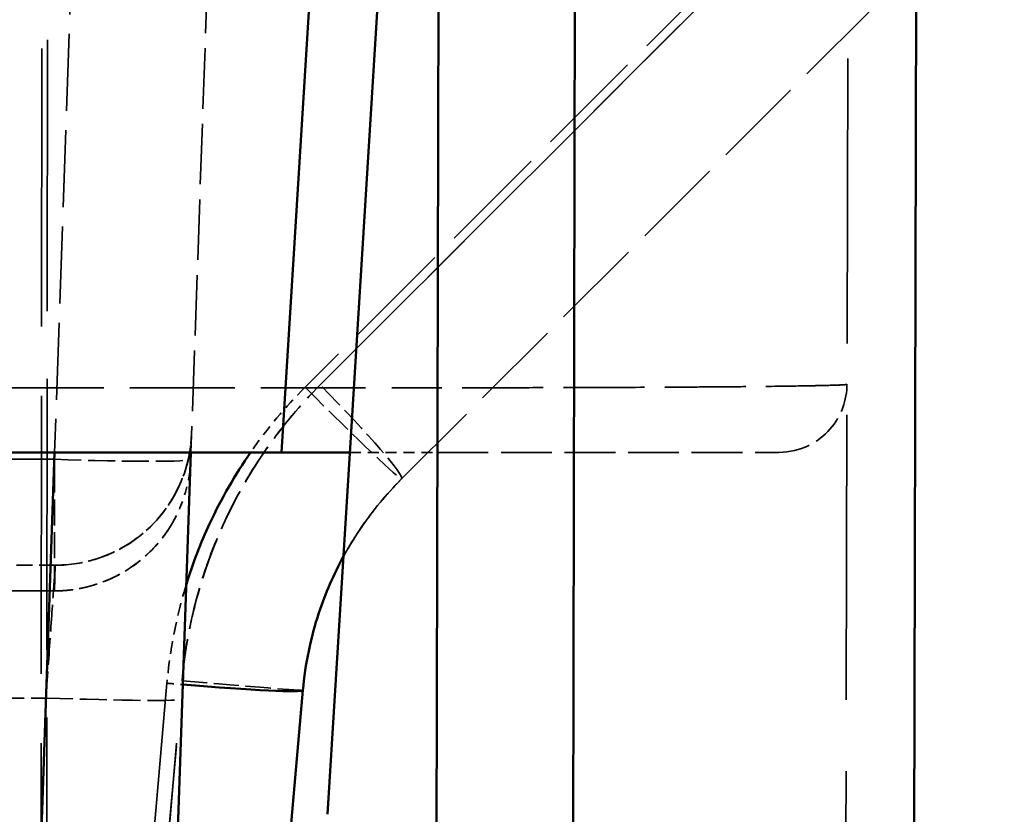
# Model space of a CAD drawing. Header units: millimetres. Extents: x 3367 to 6255, y 2001 to 4216.
# Tile 552 of 765: x 4954 to 4969, y 2686 to 2698. Entities that reach past the tile are written whole.
import ezdxf

# ---------------------------------------------------------------- set-up
doc = ezdxf.new("R2010")
doc.units = ezdxf.units.MM
doc.linetypes.add('DASHED', pattern=[0.2067, 0.1654, -0.0413])
for name, color, linetype, lineweight in [('Sichtbare Kanten(DIN)', 7, 'Continuous', 50), ('Sichtbare tangentiale Kanten(DIN)', 7, 'Continuous', 50), ('Verdeckte Kanten(DIN)', 7, 'DASHED', 35), ('Verdeckte tangentiale Kanten(DIN)', 7, 'DASHED', 35)]:
    doc.layers.add(name, color=color, linetype=linetype, lineweight=lineweight)

msp = doc.modelspace()

# ---------------------------------------------------------------- linework, layer by layer
at = {"layer": 'Sichtbare Kanten(DIN)'}
for p, q in [((4958.58767, 2686.37963), (4960.03053, 2709.68855)), ((4960.86086, 2101.684), (4962.24038, 2709.68855)), ((4967.24039, 2709.68855), (4965.86084, 2101.67261)), ((4949.28006, 2691.68855), (4957.91438, 2691.68855)), ((4956.58611, 2691.68855), (4956.26381, 2682.45898)), ((4957.91438, 2691.68855), (4958.9163, 2691.68855)), ((4958.22739, 2688.19842), (4957.86779, 2684.08812))]:
    msp.add_line(p, q, dxfattribs=at)
msp.add_open_spline([(4958.82184, 2690.16226), (4958.67741, 2689.89818), (4958.40144, 2689.26397), (4958.2612, 2688.58479), (4958.22739, 2688.19842)], degree=3, knots=[9.72316223, 9.72316223, 9.72316223, 9.72316223, 10.62693126, 11.79152647, 11.79152647, 11.79152647, 11.79152647], dxfattribs=at)
at = {"layer": 'Sichtbare tangentiale Kanten(DIN)'}
for p, q in [((4960.24037, 2709.68855), (4958.86086, 2101.68855)), ((4957.91438, 2691.68855), (4958.90481, 2707.68855)), ((4954.58733, 2691.68855), (4954.23957, 2681.72998))]:
    msp.add_line(p, q, dxfattribs=at)
msp.add_ellipse((4956.235, 2688.37273), major_axis=(1.99239, -0.17431), ratio=0.03476685, start_param=4.8322325, end_param=6.28318531, dxfattribs=at)
msp.add_open_spline([(4957.46086, 2691.68855), (4957.23289, 2691.36064), (4957.03306, 2691.01313), (4956.86426, 2690.65114), (4956.72862, 2690.36026), (4956.61302, 2690.06004), (4956.51854, 2689.75334)], degree=3, knots=[12.8571977, 12.8571977, 12.8571977, 12.8571977, 14.05594003, 14.05594003, 14.05594003, 15.01921814, 15.01921814, 15.01921814, 15.01921814], dxfattribs=at)
at = {"layer": 'Verdeckte Kanten(DIN)', "ltscale": 25.284176}
msp.add_line((4966.22451, 2702.69082), (4964.86085, 2101.67488), dxfattribs=at)
at = {"layer": 'Verdeckte Kanten(DIN)', "ltscale": 8.129592}
msp.add_line((4959.67283, 2691.29817), (4967.21578, 2698.84112), dxfattribs=at)
at = {"layer": 'Verdeckte Kanten(DIN)', "ltscale": 5.366172}
msp.add_line((4956.83178, 2698.72345), (4956.58611, 2691.68855), dxfattribs=at)
at = {"layer": 'Verdeckte Kanten(DIN)', "ltscale": 0.977566}
msp.add_line((4958.9163, 2691.68855), (4960.19953, 2691.68855), dxfattribs=at)
at = {"layer": 'Verdeckte Kanten(DIN)', "ltscale": 1.419541}
msp.add_line((4954.59691, 2690.03257), (4952.73356, 2690.03257), dxfattribs=at)
at = {"layer": 'Verdeckte Kanten(DIN)', "ltscale": 6.651665}
msp.add_line((4954.58375, 2689.65587), (4945.85301, 2689.65587), dxfattribs=at)
at = {"layer": 'Verdeckte Kanten(DIN)', "ltscale": 0.039792}
msp.add_line((4954.58375, 2689.65587), (4954.58375, 2689.65656), dxfattribs=at)
at = {"layer": 'Verdeckte Kanten(DIN)', "ltscale": 4.506247}
msp.add_ellipse((4960.19953, 2691.68856), major_axis=(6.00002, 0), ratio=0.00001, start_param=4.71238858, end_param=5.69848589, dxfattribs=at)
at = {"layer": 'Verdeckte Kanten(DIN)', "ltscale": 0.744945}
msp.add_ellipse((4954.58375, 2691.65587), major_axis=(1.99878, -0.0698), ratio=0.99965691, start_param=5.79423294, end_param=6.28318531, dxfattribs=at)
at = {"layer": 'Verdeckte Kanten(DIN)', "ltscale": 2.79697}
msp.add_open_spline([(4965.20181, 2691.68855), (4965.52567, 2691.68851), (4965.78391, 2691.836), (4966.12269, 2692.22161), (4966.20131, 2692.46411), (4966.20181, 2692.68628)], degree=3, knots=[-0.35227489, -0.35227489, -0.35227489, -0.35227489, -0.176342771, -0.176342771, 0, 0, 0, 0], dxfattribs=at)
at = {"layer": 'Verdeckte Kanten(DIN)', "ltscale": 2.417761}
msp.add_open_spline([(4954.59691, 2690.03253), (4954.808, 2690.03253), (4955.02162, 2690.0671), (4955.42474, 2690.19936), (4955.61876, 2690.30022), (4955.95988, 2690.55366), (4956.11136, 2690.70929), (4956.35534, 2691.05636), (4956.45058, 2691.25233), (4956.54191, 2691.55625), (4956.56435, 2691.65939), (4956.58584, 2691.81653), (4956.59099, 2691.87005), (4956.59448, 2691.9337), (4956.59496, 2691.94375), (4956.59543, 2691.95568), (4956.5955, 2691.95757), (4956.59559, 2691.9601), (4956.59562, 2691.96075), (4956.59565, 2691.96173), (4956.59566, 2691.96206), (4956.59568, 2691.96246), (4956.59568, 2691.96255), (4956.59568, 2691.96267), (4956.59569, 2691.96271), (4956.59569, 2691.96272), (4956.59569, 2691.96272), (4956.59569, 2691.96273), (4956.59569, 2691.96273), (4956.59569, 2691.96273), (4956.59569, 2691.96273), (4956.59569, 2691.96272), (4956.59568, 2691.96267), (4956.59568, 2691.96245), (4956.59567, 2691.96222), (4956.59565, 2691.96178), (4956.59565, 2691.96165), (4956.59564, 2691.96148), (4956.59564, 2691.96145), (4956.59564, 2691.96142), (4956.59564, 2691.96141), (4956.59564, 2691.9614), (4956.59564, 2691.9614), (4956.59564, 2691.9614)], degree=3, knots=[0, 0, 0, 0, 0.06332985, 0.06332985, 0.127278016, 0.127278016, 0.190819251, 0.190819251, 0.254549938, 0.254549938, 0.286023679, 0.286023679, 0.302129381, 0.302129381, 0.305146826, 0.305146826, 0.305712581, 0.305712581, 0.305907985, 0.305907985, 0.306005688, 0.306005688, 0.306030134, 0.306030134, 0.306044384, 0.306044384, 0.306068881, 0.306068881, 0.306233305, 0.306233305, 0.306264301, 0.306264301, 0.309390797, 0.309390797, 0.314080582, 0.314080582, 0.315839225, 0.315839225, 0.316168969, 0.316168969, 0.31621782, 0.31621782, 0.316242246, 0.316242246, 0.316242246, 0.316242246], dxfattribs=at)
at = {"layer": 'Verdeckte Kanten(DIN)', "ltscale": 2.662875}
msp.add_open_spline([(4959.67283, 2691.29817), (4959.20013, 2690.82547), (4958.82285, 2690.25583), (4958.57203, 2689.63464), (4958.38707, 2689.17654), (4958.27045, 2688.69059), (4958.22739, 2688.19842)], degree=3, knots=[0, 0, 0, 0, 2.0116637, 2.0116637, 2.0116637, 3.49518963, 3.49518963, 3.49518963, 3.49518963], dxfattribs=at)
at = {"layer": 'Verdeckte Kanten(DIN)', "ltscale": 2.662968}
msp.add_open_spline([(4958.22739, 2688.19842), (4958.26458, 2688.62346), (4958.44843, 2689.46435), (4958.98152, 2690.5099), (4959.4536, 2691.07894), (4959.67283, 2691.29817)], degree=3, knots=[0, 0, 0, 0, 1.28113992, 2.56227984, 3.49523473, 3.49523473, 3.49523473, 3.49523473], dxfattribs=at)
at = {"layer": 'Verdeckte Kanten(DIN)', "ltscale": 1.085747}
msp.add_open_spline([(4959.67283, 2691.29817), (4959.39858, 2691.02392), (4959.10215, 2690.64902), (4958.86352, 2690.23847), (4958.82184, 2690.16226)], degree=3, knots=[8.29774085, 8.29774085, 8.29774085, 8.29774085, 9.46233606, 9.72316223, 9.72316223, 9.72316223, 9.72316223], dxfattribs=at)
at = {"layer": 'Verdeckte Kanten(DIN)', "ltscale": 1.597771}
msp.add_open_spline([(4956.31555, 2690.65575), (4956.31554, 2690.65574), (4956.31553, 2690.65572), (4956.31548, 2690.65563), (4956.31543, 2690.65555), (4956.31531, 2690.65533), (4956.31522, 2690.65518), (4956.31499, 2690.65478), (4956.31483, 2690.65451), (4956.31439, 2690.65375), (4956.31409, 2690.65323), (4956.31317, 2690.65164), (4956.31253, 2690.65054), (4956.31038, 2690.64686), (4956.30883, 2690.64421), (4956.30296, 2690.63424), (4956.29852, 2690.62682), (4956.2806, 2690.59728), (4956.26664, 2690.57523), (4956.20909, 2690.48817), (4956.16191, 2690.42513), (4955.98356, 2690.21387), (4955.83129, 2690.08032), (4955.48685, 2689.85891), (4955.28818, 2689.77222), (4955.00271, 2689.69874), (4954.92051, 2689.68292), (4954.79577, 2689.66685), (4954.75353, 2689.66275), (4954.67951, 2689.65797), (4954.64774, 2689.65667), (4954.61, 2689.65605), (4954.60404, 2689.65598), (4954.59361, 2689.65591), (4954.58915, 2689.65589), (4954.58447, 2689.65589), (4954.58426, 2689.65589), (4954.58397, 2689.65589), (4954.58389, 2689.65589), (4954.58381, 2689.65589)], degree=3, knots=[0, 0, 0, 0, 0.000050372, 0.000050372, 0.000117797, 0.000117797, 0.000199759, 0.000199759, 0.000321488, 0.000321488, 0.000529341, 0.000529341, 0.000939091, 0.000939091, 0.001883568, 0.001883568, 0.004497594, 0.004497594, 0.01233498, 0.01233498, 0.03587192, 0.03587192, 0.095298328, 0.095298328, 0.158716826, 0.158716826, 0.183732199, 0.183732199, 0.19644907, 0.19644907, 0.205984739, 0.205984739, 0.20777218, 0.20777218, 0.209112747, 0.209112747, 0.209175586, 0.209175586, 0.20919915, 0.20919915, 0.20919915, 0.20919915], dxfattribs=at)
at = {"layer": 'Verdeckte tangentiale Kanten(DIN)', "ltscale": 24.648138}
msp.add_line((4954.40671, 2702.706), (4954.36986, 2664.50107), dxfattribs=at)
at = {"layer": 'Verdeckte tangentiale Kanten(DIN)', "ltscale": 24.039032}
msp.add_line((4954.48943, 2702.706), (4954.45335, 2665.44519), dxfattribs=at)
at = {"layer": 'Verdeckte tangentiale Kanten(DIN)', "ltscale": 10.828703}
msp.add_line((4968.50744, 2702.706), (4958.47892, 2692.67748), dxfattribs=at)
at = {"layer": 'Verdeckte tangentiale Kanten(DIN)', "ltscale": 10.828931}
msp.add_line((4958.47981, 2692.67748), (4968.50833, 2702.706), dxfattribs=at)
at = {"layer": 'Verdeckte tangentiale Kanten(DIN)', "ltscale": 7.709019}
msp.add_line((4960.20239, 2692.63622), (4960.22532, 2702.74089), dxfattribs=at)
at = {"layer": 'Verdeckte tangentiale Kanten(DIN)', "ltscale": 9.660575}
msp.add_line((4967.22205, 2701.60602), (4958.25862, 2692.64259), dxfattribs=at)
at = {"layer": 'Verdeckte tangentiale Kanten(DIN)', "ltscale": 6.838543}
msp.add_line((4954.9004, 2700.65365), (4954.58733, 2691.68855), dxfattribs=at)
at = {"layer": 'Verdeckte tangentiale Kanten(DIN)', "ltscale": 9.287353}
msp.add_line((4948.01219, 2692.63622), (4960.20239, 2692.63622), dxfattribs=at)
at = {"layer": 'Verdeckte tangentiale Kanten(DIN)', "ltscale": 1.156764}
msp.add_line((4960.20239, 2691.68855), (4960.20239, 2692.63622), dxfattribs=at)
at = {"layer": 'Verdeckte tangentiale Kanten(DIN)', "ltscale": 6.306969}
msp.add_line((4954.58375, 2691.58607), (4946.30544, 2691.58607), dxfattribs=at)
at = {"layer": 'Verdeckte tangentiale Kanten(DIN)', "ltscale": 2.300331}
msp.add_line((4954.58375, 2689.65656), (4954.58375, 2691.58607), dxfattribs=at)
at = {"layer": 'Verdeckte tangentiale Kanten(DIN)', "ltscale": 1.419505}
msp.add_line((4954.59686, 2690.03188), (4952.73356, 2690.03188), dxfattribs=at)
at = {"layer": 'Verdeckte tangentiale Kanten(DIN)', "ltscale": 10.923786}
msp.add_line((4954.58375, 2689.65656), (4954.59686, 2690.03188), dxfattribs=at)
at = {"layer": 'Verdeckte tangentiale Kanten(DIN)', "ltscale": 6.651074}
msp.add_line((4945.85379, 2689.65656), (4954.58375, 2689.65656), dxfattribs=at)
at = {"layer": 'Verdeckte tangentiale Kanten(DIN)', "ltscale": 25.891163}
msp.add_line((4956.235, 2688.30293), (4953.90426, 2661.66235), dxfattribs=at)
at = {"layer": 'Verdeckte tangentiale Kanten(DIN)', "ltscale": 23.152922}
msp.add_line((4954.36986, 2664.50107), (4956.4553, 2688.33782), dxfattribs=at)
at = {"layer": 'Verdeckte tangentiale Kanten(DIN)', "ltscale": 22.235878}
msp.add_line((4954.45335, 2665.44519), (4956.4562, 2688.33782), dxfattribs=at)
at = {"layer": 'Verdeckte tangentiale Kanten(DIN)', "ltscale": 1.315906}
msp.add_line((4954.46088, 2688.08492), (4952.73356, 2688.08492), dxfattribs=at)
at = {"layer": 'Verdeckte tangentiale Kanten(DIN)', "ltscale": 8.40574}
msp.add_line((4954.07596, 2677.06238), (4954.46088, 2688.08492), dxfattribs=at)
at = {"layer": 'Verdeckte tangentiale Kanten(DIN)', "ltscale": 2.355806}
msp.add_ellipse((4958.25862, 2692.71239), major_axis=(1.41421, -1.41421), ratio=0.02468519, start_param=4.73706915, end_param=6.28318529, dxfattribs=at)
at = {"layer": 'Verdeckte tangentiale Kanten(DIN)', "ltscale": 2.255739}
msp.add_ellipse((4958.25862, 2692.71239), major_axis=(1.41421, -1.41421), ratio=0.06581525, start_param=0, end_param=1.48044522, dxfattribs=at)
at = {"layer": 'Verdeckte tangentiale Kanten(DIN)', "ltscale": 2.255257}
msp.add_ellipse((4958.25862, 2692.71239), major_axis=(1.41421, -1.41421), ratio=0.06613381, start_param=0, end_param=1.48012856, dxfattribs=at)
at = {"layer": 'Verdeckte tangentiale Kanten(DIN)', "ltscale": 2.340241}
msp.add_ellipse((4954.59686, 2692.0312), major_axis=(1.99878, -0.0698), ratio=0.99965691, start_param=4.7472836, end_param=6.28318531, dxfattribs=at)
at = {"layer": 'Verdeckte tangentiale Kanten(DIN)', "ltscale": 2.391557}
msp.add_ellipse((4954.58375, 2691.65587), major_axis=(1.99878, -0.0698), ratio=0.03487826, start_param=4.71360696, end_param=6.28318531, dxfattribs=at)
at = {"layer": 'Verdeckte tangentiale Kanten(DIN)', "ltscale": 1.595197}
msp.add_ellipse((4954.58375, 2691.65587), major_axis=(-1.99878, 0.0698), ratio=0.99965691, start_param=1.60569095, end_param=2.65264029, dxfattribs=at)
at = {"layer": 'Verdeckte tangentiale Kanten(DIN)', "ltscale": 0.177878}
msp.add_ellipse((4956.235, 2688.37273), major_axis=(1.99239, -0.17431), ratio=0.03476685, start_param=4.71543067, end_param=4.8322325, dxfattribs=at)
at = {"layer": 'Verdeckte tangentiale Kanten(DIN)', "ltscale": 2.22354}
msp.add_ellipse((4956.235, 2688.37273), major_axis=(1.99239, -0.17431), ratio=0.00783446, start_param=4.82387126, end_param=6.28318531, dxfattribs=at)
at = {"layer": 'Verdeckte tangentiale Kanten(DIN)', "ltscale": 2.222859}
msp.add_ellipse((4956.235, 2688.37273), major_axis=(1.99239, -0.17431), ratio=0.00779574, start_param=4.82431835, end_param=6.2831853, dxfattribs=at)
at = {"layer": 'Verdeckte tangentiale Kanten(DIN)', "ltscale": 2.39202}
msp.add_ellipse((4954.46088, 2688.13728), major_axis=(1.99878, -0.0698), ratio=0.02616101, start_param=4.71330254, end_param=6.28318531, dxfattribs=at)
at = {"layer": 'Verdeckte tangentiale Kanten(DIN)', "ltscale": 24.834347}
msp.add_open_spline([(4954.8996, 2702.72349), (4954.69139, 2702.57286), (4954.48317, 2702.42227), (4954.27444, 2702.27249), (4954.05638, 2702.11602), (4953.83776, 2701.96044), (4953.61875, 2701.80552), (4953.18076, 2701.49572), (4952.74118, 2701.18853), (4952.29999, 2700.88401), (4951.41769, 2700.27501), (4950.529, 2699.67663), (4949.63478, 2699.08772), (4947.84595, 2697.90966), (4946.03502, 2696.7695), (4944.20767, 2695.65856), (4942.37947, 2694.54711), (4940.53482, 2693.46493), (4938.6786, 2692.40245), (4937.07571, 2691.48498), (4935.4642, 2690.58222), (4933.84676, 2689.68847), (4933.59126, 2689.54729), (4933.33562, 2689.40635), (4933.07986, 2689.26562), (4931.65009, 2688.4789), (4930.2165, 2687.69894), (4928.78201, 2686.92073), (4928.33588, 2686.67871), (4927.88966, 2686.43683), (4927.44342, 2686.19493), (4925.5625, 2685.17533), (4923.68103, 2684.15551), (4921.81289, 2683.11508), (4920.916, 2682.61557), (4920.02222, 2682.11129), (4919.1319, 2681.5997), (4919.09465, 2681.57829), (4919.0574, 2681.55687), (4919.02015, 2681.53544), (4918.09526, 2681.00321), (4917.16882, 2680.46036), (4916.25206, 2679.91253), (4915.79195, 2679.63758), (4915.33427, 2679.36139), (4914.8784, 2679.0835), (4914.42147, 2678.80497), (4913.96634, 2678.52473), (4913.51228, 2678.24217), (4913.05864, 2677.95988), (4912.60607, 2677.67526), (4912.15418, 2677.38814), (4911.92877, 2677.24492), (4911.70353, 2677.10107), (4911.47827, 2676.95623), (4911.25344, 2676.81166), (4911.0286, 2676.6661), (4910.80463, 2676.52105)], degree=3, knots=[23.90657116, 23.90657116, 23.90657116, 23.90657116, 24.67441573, 24.67441573, 24.67441573, 25.47656998, 25.47656998, 25.47656998, 27.08070161, 27.08070161, 27.08070161, 30.28872761, 30.28872761, 30.28872761, 36.70617763, 36.70617763, 36.70617763, 43.1266107, 43.1266107, 43.1266107, 48.67075965, 48.67075965, 48.67075965, 49.54654644, 49.54654644, 49.54654644, 54.44244875, 54.44244875, 54.44244875, 55.96507083, 55.96507083, 55.96507083, 62.38292533, 62.38292533, 62.38292533, 65.46409901, 65.46409901, 65.46409901, 65.59300132, 65.59300132, 65.59300132, 68.79327082, 68.79327082, 68.79327082, 70.39943457, 70.39943457, 70.39943457, 72.00933331, 72.00933331, 72.00933331, 73.61775641, 73.61775641, 73.61775641, 74.42005007, 74.42005007, 74.42005007, 75.22082047, 75.22082047, 75.22082047, 75.22082047], dxfattribs=at)
at = {"layer": 'Verdeckte tangentiale Kanten(DIN)', "ltscale": 7.182795}
msp.add_open_spline([(4966.20181, 2692.68628), (4966.20182, 2692.68498), (4966.19612, 2692.68368), (4966.18483, 2692.68238), (4966.16224, 2692.67979), (4966.11721, 2692.67722), (4966.05064, 2692.6747), (4965.97576, 2692.67186), (4965.87367, 2692.66909), (4965.74509, 2692.66643), (4965.70221, 2692.66554), (4965.65637, 2692.66466), (4965.60767, 2692.6638), (4965.41296, 2692.66035), (4965.17249, 2692.65709), (4964.89275, 2692.65412), (4964.75291, 2692.65264), (4964.60324, 2692.65123), (4964.44459, 2692.64991), (4964.28595, 2692.64859), (4964.11832, 2692.64735), (4963.94286, 2692.6462), (4963.59199, 2692.64391), (4963.20969, 2692.64196), (4962.80547, 2692.6404), (4962.70438, 2692.64001), (4962.60195, 2692.63965), (4962.49828, 2692.63931), (4962.18748, 2692.63831), (4961.8656, 2692.63754), (4961.53722, 2692.63702), (4961.2453, 2692.63655), (4960.94809, 2692.63628), (4960.64999, 2692.6362), (4960.50094, 2692.63615), (4960.35167, 2692.63616), (4960.20239, 2692.63622)], degree=3, knots=[0, 0, 0, 0, 0.04764194, 0.04764194, 0.04764194, 0.14292581, 0.14292581, 0.14292581, 0.25009486, 0.25009486, 0.25009486, 0.28583623, 0.28583623, 0.28583623, 0.4287212, 0.4287212, 0.4287212, 0.50015281, 0.50015281, 0.50015281, 0.57157628, 0.57157628, 0.57157628, 0.71440248, 0.71440248, 0.71440248, 0.75012144, 0.75012144, 0.75012144, 0.85720659, 0.85720659, 0.85720659, 0.9524022, 0.9524022, 0.9524022, 1, 1, 1, 1], dxfattribs=at)
at = {"layer": 'Verdeckte tangentiale Kanten(DIN)', "ltscale": 3.725576}
msp.add_open_spline([(4956.4553, 2688.33782), (4956.49083, 2688.74363), (4956.56195, 2689.1466), (4956.66744, 2689.54014), (4956.74107, 2689.81481), (4956.83144, 2690.08489), (4956.93792, 2690.34849), (4956.98403, 2690.46265), (4957.03315, 2690.57558), (4957.08523, 2690.68711), (4957.25756, 2691.05618), (4957.46223, 2691.40999), (4957.69582, 2691.74347), (4957.92932, 2692.07683), (4958.19172, 2692.38987), (4958.47892, 2692.67748)], degree=3, knots=[0.00000008, 0.00000008, 0.00000008, 0.00000008, 1.22210954, 1.22210954, 1.22210954, 2.07507044, 2.07507044, 2.07507044, 2.44446514, 2.44446514, 2.44446514, 3.6668628, 3.6668628, 3.6668628, 4.88886969, 4.88886969, 4.88886969, 4.88886969], dxfattribs=at)
at = {"layer": 'Verdeckte tangentiale Kanten(DIN)', "ltscale": 3.725364}
msp.add_open_spline([(4956.4562, 2688.33782), (4956.46096, 2688.38853), (4956.46573, 2688.43923), (4956.47121, 2688.48986), (4956.47669, 2688.54049), (4956.48288, 2688.59104), (4956.48961, 2688.64152), (4956.50306, 2688.74249), (4956.51864, 2688.84316), (4956.53643, 2688.94345), (4956.57203, 2689.14401), (4956.61649, 2689.343), (4956.6695, 2689.53978), (4956.77545, 2689.93314), (4956.91551, 2690.31768), (4957.08737, 2690.68693), (4957.24766, 2691.03132), (4957.43563, 2691.36243), (4957.64938, 2691.67595), (4957.6649, 2691.69871), (4957.68055, 2691.72138), (4957.69634, 2691.74395), (4957.9296, 2692.0774), (4958.19235, 2692.39002), (4958.47981, 2692.67748)], degree=3, knots=[0, 0, 0, 0, 0.15280114, 0.15280114, 0.15280114, 0.30561091, 0.30561091, 0.30561091, 0.61124435, 0.61124435, 0.61124435, 1.22251374, 1.22251374, 1.22251374, 2.44443922, 2.44443922, 2.44443922, 3.58410419, 3.58410419, 3.58410419, 3.66683788, 3.66683788, 3.66683788, 4.88911682, 4.88911682, 4.88911682, 4.88911682], dxfattribs=at)
at = {"layer": 'Verdeckte tangentiale Kanten(DIN)', "ltscale": 0.948981}
msp.add_open_spline([(4958.25862, 2692.64259), (4957.97068, 2692.35462), (4957.70788, 2692.04139), (4957.47432, 2691.70785), (4957.46982, 2691.70143), (4957.46534, 2691.69499), (4957.46086, 2691.68855)], degree=3, knots=[11.61143383, 11.61143383, 11.61143383, 11.61143383, 12.83365081, 12.83365081, 12.83365081, 12.8571977, 12.8571977, 12.8571977, 12.8571977], dxfattribs=at)
at = {"layer": 'Verdeckte tangentiale Kanten(DIN)', "ltscale": 2.35608}
msp.add_open_spline([(4954.46088, 2688.08492), (4954.48525, 2688.43387), (4954.53361, 2689.12635), (4954.58485, 2689.85995), (4954.59689, 2690.03238), (4954.59691, 2690.03255)], degree=3, knots=[-6.34068235, -6.34068235, -6.34068235, -6.34068235, -5.29263568, -4.24458901, -3.24894298, -3.24894298, -3.24894298, -3.24894298], dxfattribs=at)
at = {"layer": 'Verdeckte tangentiale Kanten(DIN)', "ltscale": 1.128615}
msp.add_open_spline([(4956.51854, 2689.75334), (4956.49313, 2689.67087), (4956.46925, 2689.58793), (4956.44692, 2689.50457), (4956.34154, 2689.11127), (4956.2705, 2688.70861), (4956.235, 2688.30293)], degree=3, knots=[15.01921814, 15.01921814, 15.01921814, 15.01921814, 15.27825212, 15.27825212, 15.27825212, 16.5004586, 16.5004586, 16.5004586, 16.5004586], dxfattribs=at)

doc.saveas('drawing.dxf')
